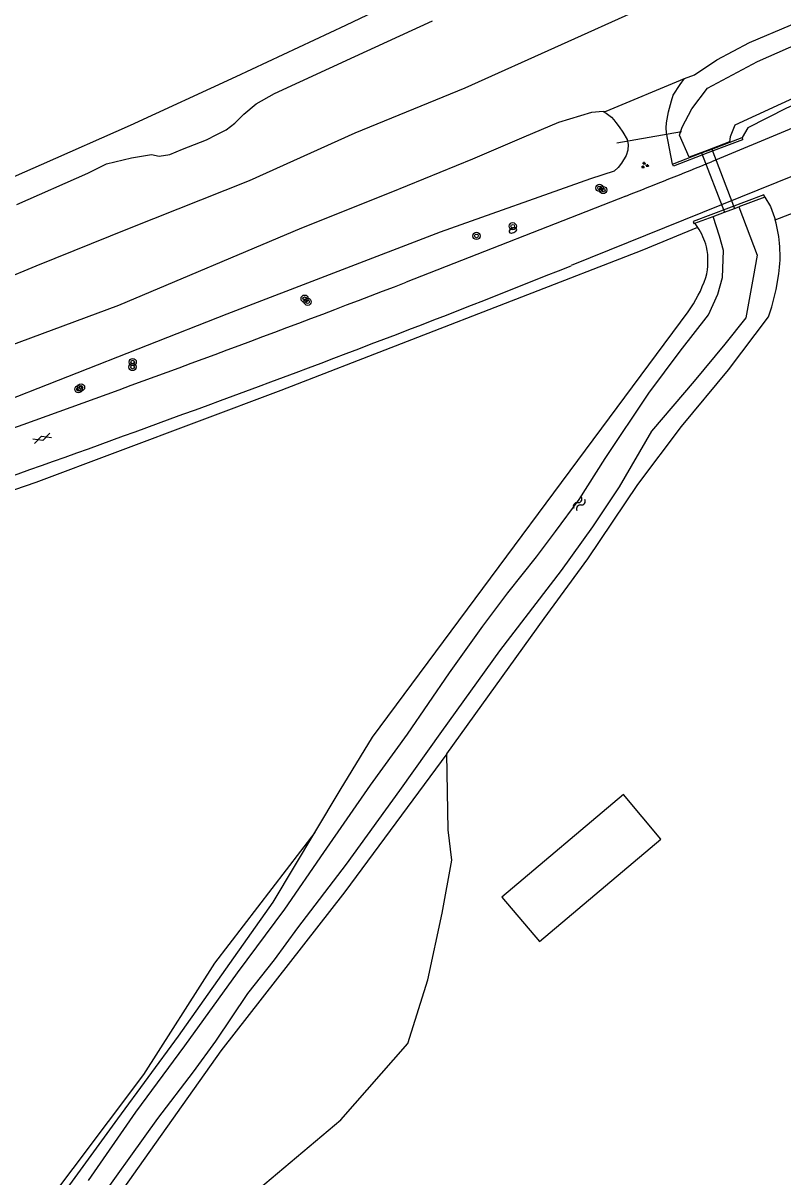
# Model space of a CAD drawing. Extents: x 132994 to 136000, y 393499 to 395512.
# Drawn here: x 135189.9 to 135273.9, y 394042 to 394169.4 of the extents above; entities that cross this region are included whole.
import ezdxf

# ---------------------------------------------------------------- set-up
doc = ezdxf.new("R2010")
doc.units = 0
for name, color, linetype in [('gg-afsc-draadraster', 7, 'Continuous'), ('gg-afsc-lijn draadraster', 7, 'Continuous'), ('gg-bbg-bijgebouw', 7, 'Continuous'), ('gg-knt-BGT kruinlijn', 7, 'Continuous'), ('gg-knt-bronhoudergrens', 7, 'Continuous'), ('gg-knt-verharding', 7, 'Continuous'), ('gg-kntw-bovenkant insteek waterloop', 7, 'Continuous'), ('gg-kwrk-duiker nz buis', 7, 'Continuous'), ('gg-kwrk-duiker nz vlak', 7, 'Continuous'), ('gg-kwrk-kunstwerk', 7, 'Continuous'), ('gt-grn-groengrens', 7, 'Continuous'), ('gt-symb-boom', 7, 'Continuous'), ('gt-symb-brandkraan', 7, 'Continuous'), ('gt-symb-gesloten verharding', 7, 'Continuous'), ('gt-symb-groenvak', 7, 'Continuous'), ('gt-symb-watersymbool', 7, 'Continuous'), ('gx-grn-maaiveld', 7, 'Continuous')]:
    doc.layers.add(name, color=color, linetype=linetype)

# ---------------------------------------------------------------- blocks, each defined once
blk = doc.blocks.new('gt0-BOOM')
at = {"layer": 'gt-symb-boom'}
for radius in [0.4, 0.2]:
    blk.add_circle((0, 0), radius, dxfattribs=at)
blk = doc.blocks.new('gt0-GRVAK')
at = {"layer": 'gt-symb-groenvak'}
for p, q in [((-0.11, 0.19), (-0.23, 0.24)), ((-0.18, 0.15), (0.09, 0.15)), ((-0.09, 0.21), (-0.16, 0.32)), ((-0.05, 0.21), (-0.05, 0.39)), ((0, 0.21), (0.06, 0.32)), ((0.01, 0.19), (0.13, 0.24)), ((0.26, -0.05), (0.2, 0.06)), ((0.3, -0.05), (0.3, 0.13)), ((0.35, -0.05), (0.41, 0.06)), ((-0.25, -0.23), (-0.36, -0.18)), ((-0.32, -0.26), (-0.05, -0.26)), ((-0.23, -0.21), (-0.29, -0.1)), ((-0.18, -0.2), (-0.18, -0.02)), ((-0.14, -0.21), (-0.07, -0.1)), ((-0.12, -0.23), (0, -0.18)), ((0.24, -0.07), (0.12, -0.02)), ((0.17, -0.11), (0.44, -0.11)), ((0.37, -0.07), (0.49, -0.02))]:
    blk.add_line(p, q, dxfattribs=at)
blk = doc.blocks.new('gt0-GESVH1')
at = {"layer": 'gt-symb-gesloten verharding'}
for p, q in [((-0.99, -0.26), (0.01, 0.24)), ((0.01, -0.26), (-0.99, 0.24)), ((0.01, 0.24), (1.01, -0.26)), ((1.01, 0.24), (0.01, -0.26))]:
    blk.add_line(p, q, dxfattribs=at)
blk = doc.blocks.new('gt0-WA')
at = {"layer": 'gt-symb-watersymbool'}
for centre, start, end in [((-0.32, 0.02), 28.0725, 151.9275), ((0.43, 0.42), 208.0725, 331.9275), ((-0.32, -0.43), 28.0725, 151.9275), ((0.43, -0.03), 208.0725, 331.9275)]:
    blk.add_arc(centre, 0.425, start, end, dxfattribs=at)
blk = doc.blocks.new('gt0-BR')
at = {"layer": 'gt-symb-brandkraan'}
for centre, radius, start, end in [((-0.24, 0), 0.206, 107.5669, 252.4331), ((0.6, -2.66), 3, 106.892, 107.5669), ((0, -0.69), 0.938, 73.108, 106.892), ((-0.6, -2.66), 3, 72.4331, 73.108), ((0.24, 0), 0.206, 287.567, 72.4331), ((0.6, 2.66), 3, 252.4331, 253.108), ((0, 0.69), 0.938, 253.108, 286.8921), ((-0.6, 2.66), 3, 286.8921, 287.567)]:
    blk.add_arc(centre, radius, start, end, dxfattribs=at)

msp = doc.modelspace()

# ---------------------------------------------------------------- linework, layer by layer
at = {"layer": 'gg-afsc-draadraster'}
msp.add_lwpolyline([(135146.66, 394101.48), (135148.35, 394104.02), (135167.92, 394110.71), (135191.33, 394118.72), (135218.41, 394128.9), (135258.29, 394144.34), (135264.46, 394146.88)], dxfattribs=at)
at = {"layer": 'gg-afsc-lijn draadraster'}
msp.add_lwpolyline([(135146.66, 394101.48), (135148.35, 394104.02), (135167.92, 394110.71), (135191.33, 394118.72), (135218.41, 394128.9), (135258.29, 394144.34), (135264.46, 394146.88)], dxfattribs=at)
at = {"layer": 'gg-bbg-bijgebouw'}
msp.add_lwpolyline([(135256.24, 394084.23), (135242.79, 394072.9), (135246.94, 394067.98), (135260.38, 394079.31), (135256.24, 394084.23)], dxfattribs=at)
at = {"layer": 'gg-knt-BGT kruinlijn'}
for p, q in [((135226.54, 394165.74), (135235.13, 394169.68)), ((135217.68, 394161.67), (135226.54, 394165.74)), ((135215.63, 394160.52), (135217.68, 394161.67)), ((135213.3, 394158.4), (135214.28, 394159.39)), ((135214.28, 394159.39), (135215.63, 394160.52)), ((135212.34, 394157.64), (135213.3, 394158.4)), ((135210.15, 394156.55), (135211.3, 394157.12)), ((135211.3, 394157.12), (135212.34, 394157.64)), ((135207.5, 394155.51), (135210.15, 394156.55)), ((135199.09, 394153.9), (135201.86, 394154.55)), ((135201.86, 394154.55), (135204.09, 394154.91)), ((135204.09, 394154.91), (135204.91, 394154.74)), ((135204.91, 394154.74), (135206.09, 394154.94)), ((135206.09, 394154.94), (135207.5, 394155.51)), ((135197.03, 394152.87), (135199.09, 394153.9)), ((135189.2, 394149.4), (135197.03, 394152.87))]:
    msp.add_line(p, q, dxfattribs=at)
at = {"layer": 'gg-knt-bronhoudergrens'}
msp.add_lwpolyline([(135253.98, 394159.68), (135254.32, 394159.7), (135263, 394163.3)], dxfattribs=at)
at = {"layer": 'gg-knt-verharding'}
msp.add_line((135256.5, 394150.33), (135232.24, 394140.82), dxfattribs=at)
msp.add_lwpolyline([(135279.23, 394154.31), (135277.37, 394153.51), (135250.45, 394142.65)], dxfattribs=at)
for centre, radius, start, end in [((134875.61, 395115.43), 1037.54, 291.53752, 292.10077), ((134727.93, 395444.55), 1402.85, 289.93098, 291.86804), ((134536.47, 395950.59), 1938.9, 289.69417, 291.02936), ((134348.95, 396517.28), 2535.69, 288.03231, 289.36834), ((134709.91, 395474.8), 1437.45, 288.44295, 290.19521)]:
    msp.add_arc(centre, radius, start, end, dxfattribs=at)
at = {"layer": 'gg-kntw-bovenkant insteek waterloop'}
for p, q in [((135260.99, 394157.33), (135260.97, 394157.87)), ((135261.65, 394153.86), (135260.99, 394157.33)), ((135270, 394157.88), (135269.34, 394156.8)), ((135264.16, 394147.3), (135264.14, 394147.33))]:
    msp.add_line(p, q, dxfattribs=at)
for points in [[(135463.8, 394260.75), (135445.6, 394248.45), (135425.21, 394235.49), (135406.41, 394225.03), (135387.81, 394215.1), (135340.11, 394190.64), (135322.19, 394181.79), (135295.75, 394169.42), (135274.24, 394160.05), (135270, 394157.88)], [(135263, 394163.3), (135264.09, 394163.74), (135266.56, 394165.39), (135270.17, 394167.3)], [(135260.97, 394157.87), (135261.01, 394158.41), (135261.21, 394159.65), (135261.53, 394160.86), (135261.73, 394161.47), (135262.5, 394162.64), (135263, 394163.3)], [(135256.63, 394156.57), (135256.74, 394156.01), (135256.71, 394155.41), (135256.52, 394154.83), (135256.03, 394153.97), (135255.65, 394153.49), (135255.22, 394153.07), (135252.6, 394152.25), (135235.99, 394146.34), (135212.4, 394137.3), (135185.94, 394126.89), (135162.81, 394118.67), (135109.65, 394100.89), (135085.79, 394093.46)], [(135271.85, 394150.22), (135272.49, 394149.17), (135272.93, 394147.95), (135273.01, 394147.69)], [(135222.14, 394080.05), (135224.92, 394084.71), (135228.5, 394090.58), (135263.38, 394137.56)], [(135200.37, 394048.4), (135207.06, 394057.55), (135217.54, 394072.35), (135222.14, 394080.05)], [(135165.33, 394000), (135185.46, 394028), (135200.37, 394048.4)]]:
    msp.add_lwpolyline(points, dxfattribs=at)
for centre, radius, start, end in [((135258.91, 394143.16), 6.68, 33.8108, 38.2439), ((135258.91, 394143.16), 6.68, 13.6487, 33.8037), ((135259.14, 394143.74), 14.41, 352.0656, 15.9082), ((135258.42, 394143.17), 7.16, 345.0805, 12.6354), ((135251.49, 394146.13), 14.66, 324.208, 340.8632)]:
    msp.add_arc(centre, radius, start, end, dxfattribs=at)
at = {"layer": 'gg-kwrk-duiker nz buis'}
msp.add_line((135262.66, 394157.41), (135255.5, 394156.19), dxfattribs=at)
at = {"layer": 'gg-kwrk-duiker nz vlak'}
for p, q in [((135266, 394155.52), (135268.52, 394148.97)), ((135264.88, 394155.1), (135267.4, 394148.55))]:
    msp.add_line(p, q, dxfattribs=at)
at = {"layer": 'gg-kwrk-kunstwerk'}
for p, q in [((135266, 394155.52), (135269.34, 394156.8)), ((135264.88, 394155.1), (135266, 394155.52)), ((135261.65, 394153.86), (135264.88, 394155.1)), ((135267.4, 394148.55), (135268.52, 394148.97))]:
    msp.add_line(p, q, dxfattribs=at)
msp.add_lwpolyline([(135271.85, 394150.22), (135271.76, 394150.46), (135263.93, 394147.51), (135264.03, 394147.29), (135264.14, 394147.33)], dxfattribs=at)
at = {"layer": 'gt-grn-groengrens'}
msp.add_line((135273.01, 394147.69), (135282.22, 394151.27), dxfattribs=at)
at = {"layer": 'gx-grn-maaiveld'}
for p, q in [((135271.85, 394150.22), (135268.97, 394149.14)), ((135264.14, 394147.33), (135266.15, 394148.08)), ((135266.15, 394148.08), (135267.4, 394148.55)), ((135268.52, 394148.97), (135268.97, 394149.14))]:
    msp.add_line(p, q, dxfattribs=at)
for points in [[(135270.17, 394167.3), (135283.77, 394173.08), (135306.15, 394182.79), (135310.77, 394185.18)], [(135236.65, 394174.5), (135225.51, 394169.19), (135213.39, 394163.51), (135201.72, 394158.14), (135191.9, 394153.78), (135180.2, 394148.65), (135169.4, 394144.1), (135158.87, 394139.69), (135149.54, 394135.91), (135138.59, 394131.57), (135124.36, 394126.12), (135110.15, 394120.82), (135099.93, 394117.18), (135089.67, 394113.58), (135078.01, 394109.6), (135068.01, 394106.3), (135058.8, 394103.34), (135049.67, 394100.43), (135039.61, 394097.35), (135028.63, 394094.13), (135018.91, 394091.31)], [(135257.86, 394170.88), (135249.35, 394167.05), (135238.7, 394162.25), (135226.55, 394157.28), (135214.88, 394152.03), (135201.61, 394146.75), (135191.28, 394142.6), (135180.09, 394137.96), (135168.77, 394133.2), (135157.11, 394128.82), (135145.94, 394124.38), (135133.18, 394119.73), (135122.21, 394115.9), (135109, 394110.99), (135093.58, 394106.18), (135076.39, 394100.82), (135062.02, 394096.14), (135046.6, 394091.48), (135032.93, 394087.63), (135018.33, 394083.41)], [(135293.19, 394169.52), (135268.53, 394158.16), (135268.03, 394156.87), (135267.95, 394156.34), (135265.48, 394155.37), (135263.5, 394154.63), (135262.42, 394157.06), (135262.71, 394157.93), (135263.81, 394159.95), (135265.51, 394162.24), (135271.06, 394165.19), (135283.84, 394170.84)], [(135298.67, 394168.05), (135283.15, 394161.27), (135265.97, 394154.12)], [(135253.98, 394159.68), (135252.69, 394159.58), (135249.05, 394158.44), (135245.21, 394156.83), (135239.54, 394154.39), (135230.54, 394150.71), (135220.64, 394146.78), (135200.44, 394138.23), (135176.08, 394129.23), (135166.07, 394125.68), (135145.85, 394119.19), (135128.61, 394113.37), (135120.13, 394110.65), (135102.77, 394104.59), (135085.71, 394099.28), (135073.77, 394095.57), (135062.92, 394092.57), (135053.98, 394089.29), (135036.62, 394084.5), (135027.88, 394082.59), (135007.97, 394077.78), (134996.08, 394075.19)], [(135253.98, 394159.68), (135254.31, 394159.49), (135254.61, 394159.27), (135254.76, 394159.15), (135254.9, 394159.03), (135255.16, 394158.75), (135255.39, 394158.46)], [(135255.39, 394158.46), (135255.77, 394157.98), (135256.18, 394157.39), (135256.63, 394156.57)], [(135269.34, 394156.8), (135269.4, 394156.55), (135265.58, 394155.1)], [(135265.58, 394155.1), (135261.76, 394153.64), (135261.65, 394153.86)], [(135197.11, 394041.6), (135202.35, 394049.15), (135207.76, 394056.47), (135213.57, 394064.53), (135218.83, 394071.57), (135223.14, 394077.82), (135228.27, 394085.25), (135232.37, 394090.89), (135237.01, 394097.67), (135240.69, 394102.82), (135243.45, 394106.52), (135246.64, 394110.47), (135248.72, 394113.29), (135251.33, 394116.83), (135254.22, 394121.34), (135259.03, 394128.58), (135262.52, 394133.2), (135265.62, 394137.2), (135266.65, 394139.49), (135267.18, 394141.33), (135267.29, 394144.31), (135266.84, 394145.92), (135266.15, 394148.08)], [(135268.97, 394149.14), (135271.02, 394143.81), (135270.59, 394141.33), (135269.75, 394136.88), (135267.43, 394133.98), (135264.05, 394129.9), (135259.35, 394124.38), (135255.76, 394118.23), (135252.83, 394113.8), (135249.37, 394108.98), (135242.53, 394100.09), (135236.14, 394091.18), (135231.49, 394084.67), (135225.6, 394076.53), (135220.2, 394069.49), (135217.63, 394065.98), (135214.68, 394062.26), (135211.16, 394056.99), (135208.7, 394053.59), (135204.74, 394048.44), (135197.19, 394037.92)], [(135236.7, 394088.73), (135247.47, 394103.68), (135252.29, 394110.28), (135257.81, 394118.48), (135262.64, 394124.87), (135267.83, 394131.14), (135272.25, 394136.99), (135272.62, 394138.09), (135273.12, 394140.03), (135273.42, 394141.75)], [(135222.14, 394080.05), (135211.05, 394065.62), (135203.21, 394053.32), (135183.73, 394027.48), (135170.24, 394037.33), (135169.79, 394037.68), (135171.35, 394040.05), (135165.15, 394044.29), (135161.79, 394051.43), (135161.3, 394052.61), (135160.15, 394055.09), (135158.6, 394060.82), (135156.77, 394067.2), (135154.23, 394076.58), (135146.66, 394101.48)], [(135236.7, 394088.73), (135225.43, 394073.5), (135211.75, 394055.93), (135183.36, 394015.92), (135172.19, 394000.16), (135165.88, 393991.61), (135161.68, 393986.49), (135148.76, 393969.35), (135146.35, 393966.26), (135144.29, 393963.49)], [(135212.03, 393965.37), (135207.01, 393970.66), (135212.83, 393987.99), (135223.15, 393998.84), (135227.11, 394003.34), (135227.11, 394008.76), (135222.99, 394011.42), (135214.31, 394012.75), (135211.13, 394016.13), (135206.58, 394023.33), (135207.96, 394030.63), (135215.9, 394040.63), (135225, 394048.31), (135232.4, 394056.72), (135234.63, 394063.76), (135236.21, 394071.11), (135237.27, 394076.99), (135236.85, 394080.32), (135236.7, 394088.73)]]:
    msp.add_lwpolyline(points, dxfattribs=at)

# ---------------------------------------------------------------- block references
at = {"layer": 'gt-symb-boom'}
for p in [(135253.59, 394151.23), (135254, 394151), (135244, 394147), (135239.99, 394145.93), (135221, 394139), (135221.33, 394138.66), (135201.98, 394131.45), (135202, 394132), (135196, 394129), (135196.29, 394129.2)]:
    msp.add_blockref('gt0-BOOM', p, dxfattribs=at)
at = {"layer": 'gt-symb-brandkraan', "rotation": -156.79388541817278}
msp.add_blockref('gt0-BR', (135244.02, 394146.54), dxfattribs=at)
at = {"layer": 'gt-symb-gesloten verharding', "rotation": 19.57672556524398}
msp.add_blockref('gt0-GESVH1', (135191.98, 394123.57), dxfattribs=at)
at = {"layer": 'gt-symb-groenvak'}
msp.add_blockref('gt0-GRVAK', (135258.58, 394153.73), dxfattribs=at)
at = {"layer": 'gt-symb-watersymbool', "rotation": 54.195894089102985}
msp.add_blockref('gt0-WA', (135251.32, 394116.3), dxfattribs=at)

doc.saveas('drawing.dxf')
